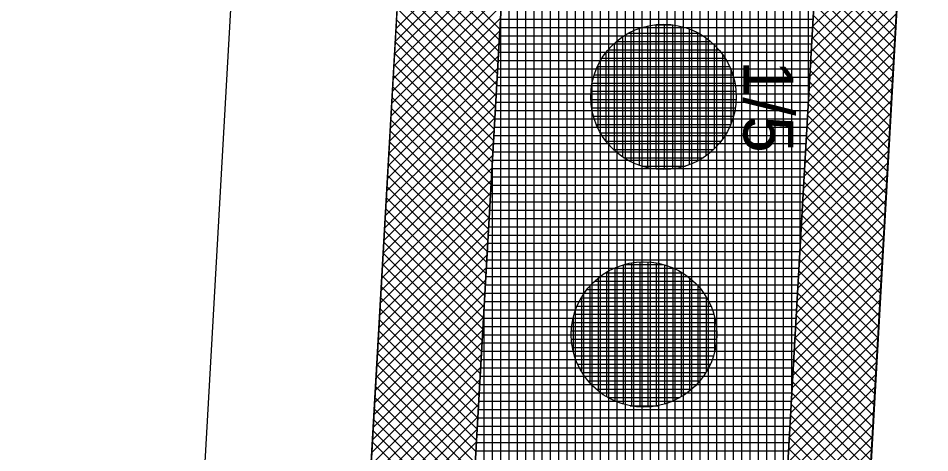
# Model space of a CAD drawing. Extents: x -565346 to -564154, y -1097386 to -1095620.
# Drawn here: x -564304.4 to -564282.47, y -1097124.83 to -1097114.37 of the extents above; entities that cross this region are included whole.
import ezdxf

# ---------------------------------------------------------------- set-up
doc = ezdxf.new("R2010")
doc.units = 0
for name, color, linetype in [('Vrstva 1', 7, 'Continuous'), ('Vrstva 13', 7, 'Continuous'), ('Vrstva 40', 7, 'Continuous'), ('Vrstva 41', 7, 'Continuous'), ('Vrstva 42', 7, 'Continuous'), ('Vrstva 43', 7, 'Continuous'), ('Vrstva 44', 7, 'Continuous')]:
    doc.layers.add(name, color=color, linetype=linetype)

msp = doc.modelspace()

# ---------------------------------------------------------------- linework, layer by layer
at = {"layer": 'Vrstva 1'}
for p, q in [((-564296.5, -1097135.53), (-564285.9, -1096948.97)), ((-564296.48, -1097064.53), (-564302.81, -1097176.11))]:
    msp.add_line(p, q, dxfattribs=at)
at = {"layer": 'Vrstva 13'}
msp.add_line((-564277.71, -1097016.43), (-564284.61, -1097137.94), dxfattribs=at)
at = {"layer": 'Vrstva 41'}
for points in [[(-564296.782, -1097140.492), (-564294.286, -1097140.634), (-564282.373, -1096930.972), (-564284.87, -1096930.83)], [(-564272.899, -1096931.51), (-564274.888, -1096931.397), (-564286.791, -1097141.059), (-564284.798, -1097141.172)]]:
    msp.add_lwpolyline(points, close=True, dxfattribs=at)
at = {"layer": 'Vrstva 42'}
for p, q in [((-564292.658, -1097111.973), (-564295.312, -1097114.628)), ((-564292.675, -1097112.273), (-564295.329, -1097114.928)), ((-564295.178, -1097112.265), (-564292.809, -1097114.634)), ((-564292.692, -1097112.573), (-564295.346, -1097115.228)), ((-564295.193, -1097112.533), (-564292.824, -1097114.902)), ((-564283.168, -1097112.454), (-564285.287, -1097114.573)), ((-564283.185, -1097112.754), (-564285.304, -1097114.873)), ((-564285.18, -1097112.687), (-564283.289, -1097114.579)), ((-564292.709, -1097112.873), (-564295.363, -1097115.528)), ((-564295.208, -1097112.8), (-564292.839, -1097115.17)), ((-564285.195, -1097112.955), (-564283.304, -1097114.846)), ((-564292.726, -1097113.173), (-564295.38, -1097115.828)), ((-564295.224, -1097113.068), (-564292.854, -1097115.437)), ((-564283.202, -1097113.054), (-564285.321, -1097115.173)), ((-564285.211, -1097113.222), (-564283.319, -1097115.114)), ((-564295.239, -1097113.335), (-564292.87, -1097115.705)), ((-564283.219, -1097113.354), (-564285.338, -1097115.473)), ((-564292.743, -1097113.473), (-564295.397, -1097116.128)), ((-564295.254, -1097113.603), (-564292.885, -1097115.972)), ((-564283.236, -1097113.654), (-564285.355, -1097115.773)), ((-564285.226, -1097113.49), (-564283.334, -1097115.381)), ((-564292.76, -1097113.773), (-564295.415, -1097116.427)), ((-564295.269, -1097113.871), (-564292.9, -1097116.24)), ((-564285.241, -1097113.757), (-564283.349, -1097115.649)), ((-564292.777, -1097114.073), (-564295.432, -1097116.727)), ((-564283.253, -1097113.953), (-564285.372, -1097116.073)), ((-564285.256, -1097114.025), (-564283.365, -1097115.917)), ((-564295.284, -1097114.138), (-564292.915, -1097116.508)), ((-564283.27, -1097114.253), (-564285.389, -1097116.373)), ((-564285.271, -1097114.293), (-564283.38, -1097116.184)), ((-564292.794, -1097114.372), (-564295.449, -1097117.027)), ((-564295.3, -1097114.406), (-564292.93, -1097116.775)), ((-564283.287, -1097114.553), (-564285.407, -1097116.673)), ((-564292.811, -1097114.672), (-564295.466, -1097117.327)), ((-564295.315, -1097114.674), (-564292.946, -1097117.043)), ((-564285.287, -1097114.56), (-564283.395, -1097116.452)), ((-564292.828, -1097114.972), (-564295.483, -1097117.627)), ((-564295.33, -1097114.941), (-564292.961, -1097117.311)), ((-564283.304, -1097114.853), (-564285.424, -1097116.972)), ((-564285.302, -1097114.828), (-564283.41, -1097116.72)), ((-564295.345, -1097115.209), (-564292.976, -1097117.578)), ((-564283.321, -1097115.153), (-564285.441, -1097117.272)), ((-564285.317, -1097115.096), (-564283.425, -1097116.987)), ((-564292.845, -1097115.272), (-564295.5, -1097117.927)), ((-564285.332, -1097115.363), (-564283.44, -1097117.255)), ((-564292.862, -1097115.572), (-564295.517, -1097118.227)), ((-564295.36, -1097115.477), (-564292.991, -1097117.846)), ((-564283.338, -1097115.453), (-564285.458, -1097117.572)), ((-564285.347, -1097115.631), (-564283.456, -1097117.523)), ((-564295.376, -1097115.744), (-564293.006, -1097118.114)), ((-564283.355, -1097115.753), (-564285.475, -1097117.872)), ((-564292.879, -1097115.872), (-564295.534, -1097118.527)), ((-564295.391, -1097116.012), (-564293.022, -1097118.381)), ((-564283.372, -1097116.052), (-564285.492, -1097118.172)), ((-564285.363, -1097115.899), (-564283.471, -1097117.79)), ((-564292.896, -1097116.172), (-564295.551, -1097118.827)), ((-564295.406, -1097116.279), (-564293.037, -1097118.649)), ((-564285.378, -1097116.166), (-564283.486, -1097118.058)), ((-564292.913, -1097116.472), (-564295.568, -1097119.126)), ((-564283.389, -1097116.352), (-564285.509, -1097118.472)), ((-564285.393, -1097116.434), (-564283.501, -1097118.326)), ((-564295.421, -1097116.547), (-564293.052, -1097118.916)), ((-564283.406, -1097116.652), (-564285.526, -1097118.772)), ((-564285.408, -1097116.702), (-564283.516, -1097118.593)), ((-564292.93, -1097116.772), (-564295.585, -1097119.426)), ((-564295.437, -1097116.815), (-564293.067, -1097119.184)), ((-564283.423, -1097116.952), (-564285.543, -1097119.071)), ((-564292.947, -1097117.071), (-564295.602, -1097119.726)), ((-564295.452, -1097117.082), (-564293.082, -1097119.452)), ((-564285.423, -1097116.969), (-564283.532, -1097118.861)), ((-564292.964, -1097117.371), (-564295.619, -1097120.026)), ((-564295.467, -1097117.35), (-564293.098, -1097119.719)), ((-564283.44, -1097117.252), (-564285.56, -1097119.371)), ((-564285.439, -1097117.237), (-564283.547, -1097119.129)), ((-564295.482, -1097117.618), (-564293.113, -1097119.987)), ((-564283.457, -1097117.552), (-564285.577, -1097119.671)), ((-564285.454, -1097117.505), (-564283.562, -1097119.396)), ((-564292.981, -1097117.671), (-564295.636, -1097120.326)), ((-564285.469, -1097117.772), (-564283.577, -1097119.664)), ((-564292.998, -1097117.971), (-564295.653, -1097120.626)), ((-564295.497, -1097117.885), (-564293.128, -1097120.255)), ((-564283.474, -1097117.852), (-564285.594, -1097119.971)), ((-564285.484, -1097118.04), (-564283.592, -1097119.932)), ((-564293.015, -1097118.271), (-564295.67, -1097120.926)), ((-564295.513, -1097118.153), (-564293.143, -1097120.522)), ((-564283.491, -1097118.151), (-564285.611, -1097120.271)), ((-564295.528, -1097118.421), (-564293.158, -1097120.79)), ((-564283.508, -1097118.451), (-564285.628, -1097120.571)), ((-564285.499, -1097118.307), (-564283.608, -1097120.199)), ((-564293.032, -1097118.571), (-564295.687, -1097121.226)), ((-564295.543, -1097118.688), (-564293.174, -1097121.058)), ((-564285.515, -1097118.575), (-564283.623, -1097120.467)), ((-564293.049, -1097118.871), (-564295.704, -1097121.525)), ((-564283.525, -1097118.751), (-564285.645, -1097120.871)), ((-564285.53, -1097118.843), (-564283.638, -1097120.735)), ((-564295.558, -1097118.956), (-564293.189, -1097121.325)), ((-564283.542, -1097119.051), (-564285.662, -1097121.171)), ((-564285.545, -1097119.11), (-564283.653, -1097121.002)), ((-564293.066, -1097119.171), (-564295.721, -1097121.825)), ((-564295.573, -1097119.224), (-564293.204, -1097121.593)), ((-564283.559, -1097119.351), (-564285.679, -1097121.47)), ((-564293.083, -1097119.47), (-564295.738, -1097122.125)), ((-564295.589, -1097119.491), (-564293.219, -1097121.86)), ((-564285.56, -1097119.378), (-564283.668, -1097121.27)), ((-564293.101, -1097119.77), (-564295.755, -1097122.425)), ((-564295.604, -1097119.759), (-564293.234, -1097122.128)), ((-564283.576, -1097119.651), (-564285.696, -1097121.77)), ((-564285.575, -1097119.646), (-564283.684, -1097121.537)), ((-564295.619, -1097120.026), (-564293.25, -1097122.396)), ((-564283.593, -1097119.951), (-564285.713, -1097122.07)), ((-564285.591, -1097119.913), (-564283.699, -1097121.805)), ((-564293.118, -1097120.07), (-564295.772, -1097122.725)), ((-564283.61, -1097120.25), (-564285.73, -1097122.37)), ((-564285.606, -1097120.181), (-564283.714, -1097122.073)), ((-564293.135, -1097120.37), (-564295.789, -1097123.025)), ((-564295.634, -1097120.294), (-564293.265, -1097122.663)), ((-564285.621, -1097120.449), (-564283.729, -1097122.34)), ((-564293.152, -1097120.67), (-564295.806, -1097123.325)), ((-564295.649, -1097120.562), (-564293.28, -1097122.931)), ((-564283.627, -1097120.55), (-564285.747, -1097122.67)), ((-564295.665, -1097120.829), (-564293.295, -1097123.199)), ((-564283.645, -1097120.85), (-564285.764, -1097122.97)), ((-564285.636, -1097120.716), (-564283.744, -1097122.608)), ((-564293.169, -1097120.97), (-564295.823, -1097123.625)), ((-564295.68, -1097121.097), (-564293.311, -1097123.466)), ((-564285.651, -1097120.984), (-564283.759, -1097122.876)), ((-564293.186, -1097121.27), (-564295.84, -1097123.924)), ((-564283.662, -1097121.15), (-564285.781, -1097123.27)), ((-564285.666, -1097121.252), (-564283.775, -1097123.143)), ((-564293.203, -1097121.57), (-564295.857, -1097124.224)), ((-564295.695, -1097121.365), (-564293.326, -1097123.734)), ((-564283.679, -1097121.45), (-564285.798, -1097123.569)), ((-564285.682, -1097121.519), (-564283.79, -1097123.411)), ((-564295.71, -1097121.632), (-564293.341, -1097124.001)), ((-564283.696, -1097121.75), (-564285.815, -1097123.869)), ((-564285.697, -1097121.787), (-564283.805, -1097123.679)), ((-564293.22, -1097121.87), (-564295.874, -1097124.524)), ((-564295.725, -1097121.9), (-564293.356, -1097124.269)), ((-564293.237, -1097122.169), (-564295.892, -1097124.824)), ((-564295.741, -1097122.168), (-564293.371, -1097124.537)), ((-564283.713, -1097122.05), (-564285.832, -1097124.169)), ((-564285.712, -1097122.055), (-564283.82, -1097123.946)), ((-564295.756, -1097122.435), (-564293.387, -1097124.804)), ((-564283.73, -1097122.349), (-564285.849, -1097124.469)), ((-564285.727, -1097122.322), (-564283.835, -1097124.214)), ((-564293.254, -1097122.469), (-564295.909, -1097125.124)), ((-564283.747, -1097122.649), (-564285.866, -1097124.769)), ((-564285.742, -1097122.59), (-564283.851, -1097124.482)), ((-564293.271, -1097122.769), (-564295.926, -1097125.424)), ((-564295.771, -1097122.703), (-564293.402, -1097125.072)), ((-564285.758, -1097122.857), (-564283.866, -1097124.749)), ((-564293.288, -1097123.069), (-564295.943, -1097125.724)), ((-564295.786, -1097122.97), (-564293.417, -1097125.34)), ((-564283.764, -1097122.949), (-564285.883, -1097125.069)), ((-564295.801, -1097123.238), (-564293.432, -1097125.607)), ((-564283.781, -1097123.249), (-564285.9, -1097125.369)), ((-564285.773, -1097123.125), (-564283.881, -1097125.017)), ((-564293.305, -1097123.369), (-564295.96, -1097126.024)), ((-564295.817, -1097123.506), (-564293.447, -1097125.875)), ((-564285.788, -1097123.393), (-564283.896, -1097125.285)), ((-564293.322, -1097123.669), (-564295.977, -1097126.324)), ((-564283.798, -1097123.549), (-564285.917, -1097125.669)), ((-564285.803, -1097123.66), (-564283.911, -1097125.552)), ((-564293.339, -1097123.969), (-564295.994, -1097126.623)), ((-564295.832, -1097123.773), (-564293.463, -1097126.143)), ((-564283.815, -1097123.849), (-564285.934, -1097125.968)), ((-564285.818, -1097123.928), (-564283.927, -1097125.82)), ((-564295.847, -1097124.041), (-564293.478, -1097126.41)), ((-564283.832, -1097124.149), (-564285.951, -1097126.268)), ((-564285.834, -1097124.196), (-564283.942, -1097126.088)), ((-564293.356, -1097124.269), (-564296.011, -1097126.923)), ((-564295.862, -1097124.309), (-564293.493, -1097126.678)), ((-564293.373, -1097124.568), (-564296.028, -1097127.223)), ((-564295.877, -1097124.576), (-564293.508, -1097126.945)), ((-564283.849, -1097124.449), (-564285.968, -1097126.568)), ((-564285.849, -1097124.463), (-564283.957, -1097126.355)), ((-564283.866, -1097124.748), (-564285.985, -1097126.868)), ((-564285.864, -1097124.731), (-564283.972, -1097126.623))]:
    msp.add_line(p, q, dxfattribs=at)
at = {"layer": 'Vrstva 43'}
for p, q in [((-564285.39, -1097116.382), (-564285.39, -1096984.069)), ((-564285.59, -1097119.904), (-564285.59, -1096987.589)), ((-564285.79, -1097123.427), (-564285.79, -1096991.109)), ((-564285.99, -1097126.95), (-564285.99, -1096994.629)), ((-564286.19, -1097130.473), (-564286.19, -1096998.149)), ((-564286.39, -1097133.996), (-564286.39, -1097001.669)), ((-564286.59, -1097137.519), (-564286.59, -1097005.189)), ((-564286.79, -1097141.041), (-564286.79, -1097008.709)), ((-564286.99, -1097151.064), (-564286.99, -1097012.229)), ((-564287.19, -1097151.053), (-564287.19, -1097015.748)), ((-564287.39, -1097151.606), (-564287.39, -1097019.268)), ((-564287.59, -1097155.126), (-564287.59, -1097022.788)), ((-564287.79, -1097158.646), (-564287.79, -1097026.308)), ((-564287.99, -1097162.166), (-564287.99, -1097029.828)), ((-564288.19, -1097165.686), (-564288.19, -1097033.348)), ((-564288.39, -1097169.206), (-564288.39, -1097036.868)), ((-564288.59, -1097172.726), (-564288.59, -1097040.388)), ((-564288.79, -1097176.246), (-564288.79, -1097043.908)), ((-564288.99, -1097179.766), (-564288.99, -1097047.427)), ((-564289.19, -1097183.288), (-564289.19, -1097050.947)), ((-564289.39, -1097186.812), (-564289.39, -1097054.467)), ((-564289.59, -1097190.335), (-564289.59, -1097057.987)), ((-564289.79, -1097193.858), (-564289.79, -1097061.507)), ((-564289.99, -1097197.382), (-564289.99, -1097065.027)), ((-564290.19, -1097200.905), (-564290.19, -1097068.547)), ((-564290.39, -1097204.428), (-564290.39, -1097072.067)), ((-564290.59, -1097207.951), (-564290.59, -1097075.587)), ((-564290.79, -1097211.475), (-564290.79, -1097079.106)), ((-564290.99, -1097214.998), (-564290.99, -1097082.626)), ((-564291.19, -1097218.521), (-564291.19, -1097086.146)), ((-564291.39, -1097222.044), (-564291.39, -1097089.666)), ((-564291.59, -1097225.568), (-564291.59, -1097093.186)), ((-564291.79, -1097229.091), (-564291.79, -1097096.706)), ((-564291.99, -1097232.614), (-564291.99, -1097100.226)), ((-564292.19, -1097236.137), (-564292.19, -1097103.746)), ((-564292.39, -1097239.661), (-564292.39, -1097107.266)), ((-564292.59, -1097243.184), (-564292.59, -1097110.785)), ((-564292.79, -1097246.707), (-564292.79, -1097114.305)), ((-564292.795, -1097114.39), (-564285.277, -1097114.39)), ((-564292.806, -1097114.59), (-564285.288, -1097114.59)), ((-564292.829, -1097114.99), (-564285.311, -1097114.99)), ((-564292.818, -1097114.79), (-564285.3, -1097114.79)), ((-564292.84, -1097115.19), (-564285.322, -1097115.19)), ((-564292.852, -1097115.39), (-564285.334, -1097115.39)), ((-564292.863, -1097115.59), (-564285.345, -1097115.59)), ((-564292.874, -1097115.79), (-564285.356, -1097115.79)), ((-564292.886, -1097115.99), (-564285.368, -1097115.99)), ((-564292.897, -1097116.19), (-564285.379, -1097116.19)), ((-564292.908, -1097116.39), (-564285.39, -1097116.39)), ((-564292.92, -1097116.59), (-564285.402, -1097116.59)), ((-564292.931, -1097116.79), (-564285.413, -1097116.79)), ((-564292.943, -1097116.99), (-564285.425, -1097116.99)), ((-564292.965, -1097117.39), (-564285.447, -1097117.39)), ((-564292.954, -1097117.19), (-564285.436, -1097117.19)), ((-564292.977, -1097117.59), (-564285.459, -1097117.59)), ((-564292.99, -1097250.23), (-564292.99, -1097117.825)), ((-564292.988, -1097117.79), (-564285.47, -1097117.79)), ((-564292.999, -1097117.99), (-564285.481, -1097117.99)), ((-564293.011, -1097118.19), (-564285.493, -1097118.19)), ((-564293.022, -1097118.39), (-564285.504, -1097118.39)), ((-564293.033, -1097118.59), (-564285.515, -1097118.59)), ((-564293.045, -1097118.79), (-564285.527, -1097118.79)), ((-564293.056, -1097118.99), (-564285.538, -1097118.99)), ((-564293.068, -1097119.19), (-564285.549, -1097119.19)), ((-564293.09, -1097119.59), (-564285.572, -1097119.59)), ((-564293.079, -1097119.39), (-564285.561, -1097119.39)), ((-564293.102, -1097119.79), (-564285.584, -1097119.79)), ((-564293.113, -1097119.99), (-564285.595, -1097119.99)), ((-564293.124, -1097120.19), (-564285.606, -1097120.19)), ((-564293.136, -1097120.39), (-564285.618, -1097120.39)), ((-564293.147, -1097120.59), (-564285.629, -1097120.59)), ((-564293.158, -1097120.79), (-564285.64, -1097120.79)), ((-564293.17, -1097120.99), (-564285.652, -1097120.99)), ((-564293.19, -1097253.754), (-564293.19, -1097121.345)), ((-564293.181, -1097121.19), (-564285.663, -1097121.19)), ((-564293.193, -1097121.39), (-564285.674, -1097121.39)), ((-564293.215, -1097121.79), (-564285.697, -1097121.79)), ((-564293.204, -1097121.59), (-564285.686, -1097121.59)), ((-564293.227, -1097121.99), (-564285.708, -1097121.99)), ((-564293.238, -1097122.19), (-564285.72, -1097122.19)), ((-564293.249, -1097122.39), (-564285.731, -1097122.39)), ((-564293.261, -1097122.59), (-564285.742, -1097122.59)), ((-564293.272, -1097122.79), (-564285.754, -1097122.79)), ((-564293.283, -1097122.99), (-564285.765, -1097122.99)), ((-564293.295, -1097123.19), (-564285.777, -1097123.19)), ((-564293.306, -1097123.39), (-564285.788, -1097123.39)), ((-564293.318, -1097123.59), (-564285.799, -1097123.59)), ((-564293.329, -1097123.79), (-564285.811, -1097123.79)), ((-564293.352, -1097124.19), (-564285.833, -1097124.19)), ((-564293.34, -1097123.99), (-564285.822, -1097123.99)), ((-564293.363, -1097124.39), (-564285.845, -1097124.39)), ((-564293.374, -1097124.59), (-564285.856, -1097124.59)), ((-564293.386, -1097124.79), (-564285.867, -1097124.79))]:
    msp.add_line(p, q, dxfattribs=at)
msp.add_lwpolyline([(-564283.37, -1096906.18), (-564284.87, -1096930.83), (-564282.373, -1096930.972), (-564294.286, -1097140.634), (-564296.782, -1097140.492), (-564297.42, -1097150.37), (-564294.347, -1097150.646), (-564303.226, -1097307.04), (-564304.096, -1097322.37), (-564304.399, -1097332.838), (-564302.848, -1097333.175), (-564297.082, -1097322.329), (-564293.197, -1097253.877), (-564289.027, -1097180.417), (-564287.358, -1097151.043), (-564285.364, -1097151.156), (-564284.798, -1097141.172), (-564286.791, -1097141.059), (-564274.888, -1096931.397), (-564272.899, -1096931.51), (-564271.475, -1096906.55)], dxfattribs=at)
at = {"layer": 'Vrstva 44'}
for p, q in [((-564289.095, -1097114.53), (-564288.648, -1097114.53)), ((-564289.05, -1097118.004), (-564289.05, -1097114.524)), ((-564288.85, -1097118.012), (-564288.85, -1097114.514)), ((-564288.65, -1097117.998), (-564288.65, -1097114.53)), ((-564289.712, -1097114.73), (-564288.033, -1097114.73)), ((-564289.65, -1097117.831), (-564289.65, -1097114.696)), ((-564289.45, -1097117.914), (-564289.45, -1097114.613)), ((-564289.25, -1097117.973), (-564289.25, -1097114.557)), ((-564288.45, -1097117.961), (-564288.45, -1097114.568)), ((-564288.25, -1097117.898), (-564288.25, -1097114.631)), ((-564288.05, -1097117.806), (-564288.05, -1097114.72)), ((-564290.05, -1097117.558), (-564290.05, -1097114.969)), ((-564290.004, -1097114.93), (-564287.744, -1097114.93)), ((-564289.85, -1097117.715), (-564289.85, -1097114.813)), ((-564287.85, -1097117.682), (-564287.85, -1097114.847)), ((-564290.25, -1097117.342), (-564290.25, -1097115.186)), ((-564290.205, -1097115.13), (-564287.542, -1097115.13)), ((-564287.65, -1097117.512), (-564287.65, -1097115.014)), ((-564290.352, -1097115.33), (-564287.397, -1097115.33)), ((-564287.45, -1097117.278), (-564287.45, -1097115.249)), ((-564290.462, -1097115.53), (-564287.287, -1097115.53)), ((-564290.45, -1097117.022), (-564290.45, -1097115.505)), ((-564287.25, -1097116.912), (-564287.25, -1097115.617)), ((-564290.539, -1097115.73), (-564287.208, -1097115.73)), ((-564290.59, -1097115.93), (-564287.158, -1097115.93)), ((-564290.618, -1097116.13), (-564287.131, -1097116.13)), ((-564290.623, -1097116.33), (-564287.127, -1097116.33)), ((-564290.603, -1097116.53), (-564287.145, -1097116.53)), ((-564290.559, -1097116.73), (-564287.188, -1097116.73)), ((-564290.491, -1097116.93), (-564287.258, -1097116.93)), ((-564290.395, -1097117.13), (-564287.355, -1097117.13)), ((-564290.26, -1097117.33), (-564287.487, -1097117.33)), ((-564290.082, -1097117.53), (-564287.668, -1097117.53)), ((-564289.829, -1097117.73), (-564287.922, -1097117.73)), ((-564289.405, -1097117.93), (-564288.345, -1097117.93)), ((-564289.44, -1097123.73), (-564289.44, -1097120.238)), ((-564289.24, -1097123.73), (-564289.24, -1097120.239)), ((-564290.04, -1097123.588), (-564290.04, -1097120.38)), ((-564289.84, -1097123.662), (-564289.84, -1097120.307)), ((-564289.82, -1097120.3), (-564288.874, -1097120.3)), ((-564289.64, -1097123.707), (-564289.64, -1097120.26)), ((-564289.04, -1097123.706), (-564289.04, -1097120.262)), ((-564288.84, -1097123.658), (-564288.84, -1097120.309)), ((-564288.64, -1097123.584), (-564288.64, -1097120.383)), ((-564290.44, -1097123.348), (-564290.44, -1097120.621)), ((-564290.271, -1097120.5), (-564288.42, -1097120.5)), ((-564290.24, -1097123.485), (-564290.24, -1097120.482)), ((-564288.44, -1097123.482), (-564288.44, -1097120.488)), ((-564288.24, -1097123.339), (-564288.24, -1097120.626)), ((-564290.716, -1097120.9), (-564287.972, -1097120.9)), ((-564290.64, -1097123.158), (-564290.64, -1097120.809)), ((-564290.533, -1097120.7), (-564288.158, -1097120.7)), ((-564288.04, -1097123.15), (-564288.04, -1097120.82)), ((-564290.854, -1097121.1), (-564287.836, -1097121.1)), ((-564290.84, -1097122.889), (-564290.84, -1097121.077)), ((-564287.84, -1097122.877), (-564287.84, -1097121.093)), ((-564290.953, -1097121.3), (-564287.734, -1097121.3)), ((-564291.04, -1097122.412), (-564291.04, -1097121.553)), ((-564291.024, -1097121.5), (-564287.664, -1097121.5)), ((-564291.07, -1097121.7), (-564287.619, -1097121.7)), ((-564287.64, -1097122.374), (-564287.64, -1097121.589)), ((-564291.092, -1097121.9), (-564287.598, -1097121.9)), ((-564291.089, -1097122.1), (-564287.598, -1097122.1)), ((-564291.063, -1097122.3), (-564287.624, -1097122.3)), ((-564291.015, -1097122.5), (-564287.674, -1097122.5)), ((-564290.941, -1097122.7), (-564287.749, -1097122.7)), ((-564290.833, -1097122.9), (-564287.853, -1097122.9)), ((-564290.691, -1097123.1), (-564287.999, -1097123.1)), ((-564290.495, -1097123.3), (-564288.192, -1097123.3)), ((-564290.214, -1097123.5), (-564288.473, -1097123.5)), ((-564289.679, -1097123.7), (-564289.01, -1097123.7))]:
    msp.add_line(p, q, dxfattribs=at)
for centre in [(-564288.874, -1097116.264), (-564289.344, -1097121.984)]:
    msp.add_circle(centre, 1.75, dxfattribs=at)

# ---------------------------------------------------------------- texts
at = {"layer": 'Vrstva 40'}
msp.add_text('1/5', height=1.2, rotation=270, dxfattribs=at).set_placement((-564286.95, -1097115.38))

doc.saveas('drawing.dxf')
